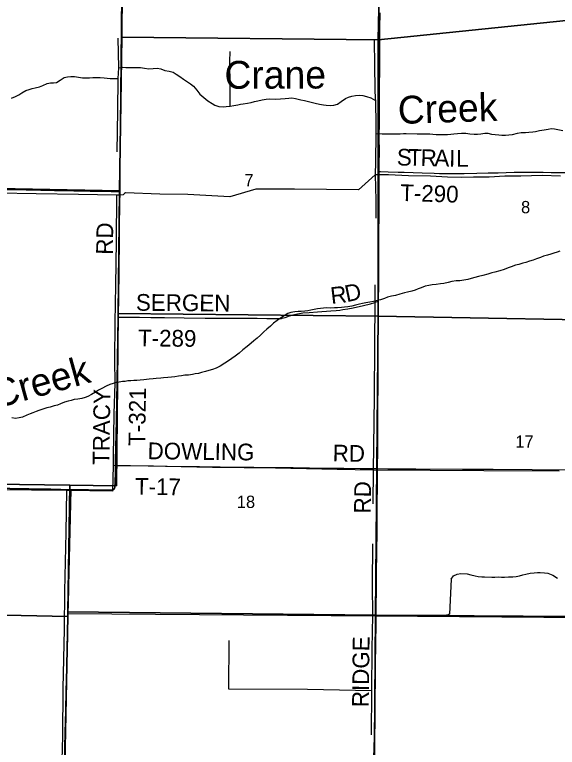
# Model space of a CAD drawing. Extents: x 1443599 to 1910620, y 1028088 to 1361369.
# Drawn here: x 1684560 to 1694297, y 1263955 to 1277115 of the extents above; entities that cross this region are included whole.
import ezdxf

# ---------------------------------------------------------------- set-up
doc = ezdxf.new("R2010")
doc.units = 0
for name, color, linetype in [('GM_X_County_Road', 7, 'Continuous'), ('GM_X_County_Road_Text', 7, 'Continuous'), ('GM_X_Minor_River', 7, 'Continuous'), ('GM_X_Minor_River_Text', 7, 'Continuous'), ('GM_X_Section', 7, 'Continuous'), ('GM_X_Section_Text', 7, 'Continuous'), ('GM_X_Township', 7, 'Continuous'), ('GM_X_Township_Road', 7, 'Continuous'), ('GM_X_Township_Road_Text', 7, 'Continuous')]:
    doc.layers.add(name, color=color, linetype=linetype)

msp = doc.modelspace()

# ---------------------------------------------------------------- linework, layer by layer
at = {"layer": 'GM_X_County_Road'}
for points in [[(1691102, 1274298), (1691102, 1274312), (1691102, 1274431), (1691104, 1274660), (1691103, 1274907), (1691104, 1275192), (1691106, 1275294), (1691107, 1275594), (1691109, 1275826), (1691110, 1276138), (1691111, 1276466), (1691112, 1276611), (1691114, 1276873), (1691121, 1277149)], [(1691089, 1271971), (1691089, 1272027), (1691092, 1272228), (1691095, 1272779), (1691096, 1273180), (1691098, 1273534), (1691102, 1273941), (1691102, 1274099), (1691102, 1274214), (1691102, 1274298)], [(1691071, 1268962), (1691074, 1269306), (1691075, 1269516), (1691075, 1269657), (1691078, 1269982), (1691079, 1270209), (1691080, 1270333), (1691081, 1270576), (1691081, 1270681), (1691084, 1271046), (1691085, 1271338), (1691087, 1271581), (1691087, 1271765), (1691089, 1271935), (1691089, 1271971)], [(1691047, 1266280), (1691049, 1266500), (1691054, 1266766), (1691055, 1266979), (1691055, 1267091), (1691058, 1267452), (1691063, 1267839), (1691065, 1268073), (1691066, 1268270), (1691071, 1268716), (1691071, 1268929), (1691071, 1268962)], [(1691002, 1263739), (1691011, 1263985), (1691023, 1264231), (1691027, 1264327), (1691028, 1264461), (1691031, 1264855), (1691034, 1265151), (1691035, 1265400), (1691040, 1265850), (1691045, 1266139), (1691046, 1266267), (1691047, 1266280)]]:
    msp.add_lwpolyline(points, dxfattribs=at)
at = {"layer": 'GM_X_Minor_River'}
for points in [[(1686413, 1276694), (1686422, 1276162), (1686410, 1275967), (1686406, 1275389), (1686395, 1274651)], [(1691008, 1276649), (1691019, 1276207), (1691023, 1275769), (1691030, 1275608), (1691037, 1275576), (1691042, 1275122), (1691038, 1274983), (1691036, 1274470), (1691031, 1274239), (1691038, 1273785), (1691039, 1273462)], [(1688427, 1275470), (1688425, 1275841), (1688421, 1276273), (1688429, 1276456)], [(1686422, 1276162), (1686492, 1276172), (1686554, 1276166), (1686622, 1276164), (1686688, 1276164), (1686763, 1276166), (1686819, 1276163), (1686889, 1276152), (1686968, 1276142), (1687045, 1276146), (1687117, 1276152), (1687181, 1276140), (1687256, 1276112), (1687332, 1276102), (1687402, 1276084), (1687455, 1276048), (1687522, 1276002), (1687589, 1275958), (1687661, 1275909), (1687714, 1275872), (1687767, 1275828), (1687827, 1275756), (1687882, 1275688), (1687952, 1275628), (1688024, 1275568), (1688101, 1275517), (1688154, 1275490), (1688224, 1275468), (1688302, 1275459), (1688354, 1275464), (1688427, 1275470), (1688495, 1275486), (1688562, 1275498), (1688612, 1275507), (1688662, 1275513), (1688739, 1275525), (1688803, 1275535), (1688862, 1275554), (1688924, 1275568), (1689003, 1275588), (1689074, 1275598), (1689124, 1275601), (1689240, 1275597), (1689328, 1275601), (1689415, 1275612), (1689477, 1275618), (1689531, 1275619), (1689601, 1275607), (1689693, 1275586), (1689758, 1275572), (1689810, 1275559), (1689953, 1275523), (1690029, 1275508), (1690099, 1275496), (1690151, 1275491), (1690227, 1275483), (1690289, 1275489), (1690354, 1275509), (1690419, 1275553), (1690495, 1275607), (1690550, 1275634), (1690612, 1275650), (1690677, 1275662), (1690741, 1275671), (1690807, 1275665), (1690875, 1275643), (1690948, 1275620), (1691037, 1275576)], [(1684504, 1275613), (1684577, 1275645), (1684634, 1275677), (1684687, 1275708), (1684761, 1275750), (1684819, 1275768), (1684876, 1275787), (1684928, 1275803), (1685007, 1275819), (1685068, 1275843), (1685141, 1275877), (1685201, 1275888), (1685258, 1275888), (1685308, 1275899), (1685375, 1275941), (1685447, 1275987), (1685509, 1275999), (1685567, 1276002), (1685634, 1276002), (1685708, 1275994), (1685777, 1275982), (1685829, 1275978), (1685900, 1275980), (1685962, 1275986), (1686024, 1275989), (1686092, 1275985), (1686164, 1275981), (1686220, 1275975), (1686272, 1275969), (1686336, 1275968), (1686410, 1275967)], [(1691038, 1274983), (1691154, 1274976), (1691218, 1274972), (1691283, 1274972), (1691345, 1274975), (1691395, 1274973), (1691475, 1274977), (1691537, 1274979), (1691587, 1274980), (1691780, 1274974), (1691834, 1274975), (1691884, 1274975), (1691952, 1274977), (1692010, 1274974), (1692062, 1274968), (1692122, 1274962), (1692190, 1274962), (1692272, 1274962), (1692325, 1274963), (1692389, 1274969), (1692441, 1274973), (1692506, 1274982), (1692576, 1274986), (1692656, 1274989), (1692728, 1274973), (1692806, 1274969), (1692866, 1274971), (1692926, 1274977), (1692995, 1274986), (1693053, 1274984), (1693117, 1274970), (1693182, 1274960), (1693248, 1274954), (1693304, 1274951), (1693368, 1274951), (1693425, 1274955), (1693491, 1274965), (1693582, 1274989), (1693646, 1274997), (1693723, 1275001), (1693785, 1275007), (1693855, 1275009), (1693908, 1275018), (1693976, 1275032), (1694059, 1275049), (1694131, 1275061), (1694184, 1275068), (1694249, 1275062), (1694396, 1275036)], [(1694355, 1274215), (1694024, 1274225), (1693640, 1274214), (1693354, 1274216), (1693072, 1274194), (1692790, 1274194), (1692579, 1274192), (1692327, 1274198), (1692023, 1274214), (1691626, 1274222), (1691266, 1274238), (1691031, 1274239), (1690729, 1273971), (1689581, 1273979), (1688889, 1273983), (1688422, 1273844), (1687668, 1273882), (1687165, 1273892), (1686546, 1273914), (1686532, 1273900), (1686507, 1273881), (1686459, 1273870), (1686387, 1273872), (1685704, 1273886), (1684948, 1273897), (1684251, 1273909)], [(1686387, 1273872), (1686379, 1273039), (1686367, 1272257), (1686360, 1271584), (1686354, 1270902), (1686355, 1270497), (1686339, 1269945), (1686329, 1269174), (1686328, 1269016), (1686317, 1268554), (1685494, 1268568), (1684861, 1268574), (1684292, 1268578)], [(1694343, 1272867), (1694293, 1272850), (1694236, 1272834), (1694179, 1272814), (1694119, 1272795), (1694048, 1272775), (1693993, 1272755), (1693926, 1272728), (1693862, 1272706), (1693799, 1272686), (1693734, 1272664), (1693676, 1272649), (1693605, 1272629), (1693548, 1272613), (1693467, 1272587), (1693417, 1272568), (1693342, 1272540), (1693265, 1272513), (1693178, 1272491), (1693120, 1272475), (1693051, 1272456), (1692958, 1272433), (1692883, 1272411), (1692815, 1272393), (1692748, 1272375), (1692693, 1272360), (1692621, 1272346), (1692548, 1272336), (1692480, 1272332), (1692402, 1272321), (1692341, 1272306), (1692262, 1272288), (1692198, 1272280), (1692121, 1272268), (1692051, 1272260), (1691991, 1272252), (1691926, 1272238), (1691853, 1272208), (1691803, 1272189), (1691746, 1272169), (1691685, 1272148), (1691606, 1272129), (1691552, 1272116), (1691469, 1272094), (1691394, 1272072), (1691320, 1272058), (1691249, 1272040), (1691198, 1272014), (1691126, 1271996), (1691069, 1271983), (1690998, 1271965), (1690932, 1271951), (1690863, 1271937), (1690803, 1271929), (1690749, 1271918), (1690678, 1271898), (1690611, 1271882), (1690537, 1271870), (1690480, 1271862), (1690424, 1271855), (1690352, 1271849), (1690300, 1271847), (1690229, 1271845), (1690163, 1271847), (1690099, 1271845), (1690049, 1271840), (1689992, 1271830), (1689932, 1271817), (1689875, 1271807), (1689819, 1271798), (1689769, 1271790), (1689702, 1271784), (1689648, 1271781), (1689588, 1271779), (1689518, 1271767), (1689463, 1271746), (1689394, 1271708), (1689328, 1271662), (1689273, 1271623), (1689205, 1271573), (1689152, 1271522), (1689084, 1271464), (1689033, 1271417), (1688969, 1271357), (1688909, 1271303), (1688854, 1271258), (1688802, 1271213), (1688731, 1271157), (1688653, 1271095), (1688587, 1271033), (1688519, 1270984), (1688454, 1270940), (1688398, 1270900), (1688331, 1270853), (1688249, 1270804), (1688174, 1270768), (1688109, 1270741), (1688047, 1270721), (1687986, 1270705), (1687913, 1270687), (1687859, 1270672)], [(1691025, 1272262), (1691020, 1271963), (1691014, 1271178), (1691008, 1270253), (1690998, 1269358), (1690990, 1268932), (1690987, 1268330)], [(1687859, 1270672), (1687800, 1270664), (1687748, 1270651), (1687678, 1270641), (1687615, 1270637), (1687553, 1270629), (1687501, 1270622), (1687434, 1270610), (1687372, 1270606), (1687308, 1270598), (1687231, 1270592), (1687181, 1270589), (1687097, 1270582), (1687046, 1270575), (1686972, 1270567), (1686877, 1270556), (1686809, 1270548), (1686753, 1270545), (1686701, 1270543), (1686642, 1270538), (1686592, 1270536), (1686542, 1270529), (1686492, 1270525), (1686435, 1270516), (1686383, 1270506), (1686328, 1270491), (1686266, 1270475), (1686201, 1270443), (1686123, 1270399), (1686062, 1270368), (1686009, 1270336), (1685936, 1270294), (1685875, 1270255), (1685824, 1270239), (1685767, 1270220), (1685693, 1270206), (1685627, 1270200), (1685572, 1270184), (1685522, 1270173), (1685455, 1270153), (1685380, 1270125), (1685327, 1270104), (1685271, 1270090), (1685196, 1270066), (1685135, 1270056), (1685065, 1270032), (1684996, 1270006), (1684943, 1269987), (1684888, 1269964), (1684836, 1269944), (1684781, 1269923), (1684702, 1269885), (1684643, 1269873), (1684577, 1269863), (1684511, 1269873)], [(1694329, 1268913), (1692978, 1268921), (1692016, 1268925), (1690990, 1268932), (1690345, 1268943), (1689243, 1268968), (1688107, 1268983), (1687264, 1269001), (1686328, 1269016)], [(1685371, 1261652), (1685390, 1262605), (1685402, 1263293), (1685422, 1264159), (1685431, 1265010), (1685453, 1266080), (1685460, 1266760), (1685484, 1267815), (1685494, 1268568)], [(1690978, 1267608), (1690976, 1266873), (1690978, 1266323), (1690969, 1265723), (1690965, 1264972), (1690959, 1264183)], [(1692394, 1266977), (1692431, 1267038), (1692498, 1267064), (1692567, 1267076), (1692677, 1267073), (1692745, 1267055), (1692822, 1267033), (1692878, 1267021), (1692940, 1267015), (1692992, 1267016), (1693124, 1267012), (1693178, 1267012), (1693236, 1267015), (1693293, 1267013), (1693351, 1267013), (1693421, 1267015), (1693497, 1267017), (1693561, 1267026), (1693616, 1267038), (1693681, 1267052), (1693733, 1267067), (1693812, 1267083), (1693882, 1267091), (1693942, 1267093), (1693992, 1267093), (1694068, 1267089), (1694124, 1267082), (1694214, 1267050), (1694300, 1266991)], [(1692394, 1266977), (1692362, 1266349)], [(1692362, 1266349), (1692334, 1266330), (1692307, 1266329), (1691339, 1266326), (1690978, 1266323), (1690340, 1266321), (1689906, 1266329), (1689733, 1266326)], [(1690965, 1264972), (1689812, 1264995), (1688405, 1265001), (1688406, 1265875)]]:
    msp.add_lwpolyline(points, dxfattribs=at)
at = {"layer": 'GM_X_Section'}
for points in [[(1686552, 1282041), (1691196, 1282012), (1691081, 1276661), (1686483, 1276713), (1686501, 1279254)], [(1691196, 1282012), (1691434, 1282009), (1696492, 1281953), (1696403, 1277013), (1694454, 1277013), (1691081, 1276661)], [(1681183, 1279347), (1686501, 1279254), (1686483, 1276713), (1686441, 1273950), (1681125, 1274050)], [(1696403, 1277013), (1696362, 1271606), (1691085, 1271702), (1691081, 1276661), (1694454, 1277013)], [(1686483, 1276713), (1691081, 1276661), (1691085, 1271702), (1686419, 1271747), (1686441, 1273950)], [(1681125, 1274050), (1686441, 1273950), (1686419, 1271747), (1686387, 1268652), (1685551, 1268662), (1681025, 1268727)], [(1686419, 1271747), (1691085, 1271702), (1691034, 1266328), (1685514, 1266391), (1685551, 1268662), (1686387, 1268652)], [(1691085, 1271702), (1696362, 1271606), (1696341, 1266293), (1691034, 1266328)], [(1680259, 1268742), (1681025, 1268727), (1685551, 1268662), (1685514, 1266391), (1685513, 1266305), (1680206, 1266419)], [(1685513, 1266305), (1685409, 1261011), (1680077, 1261110), (1680206, 1266419)], [(1685514, 1266391), (1691034, 1266328), (1690993, 1260950), (1685409, 1261011), (1685513, 1266305)], [(1696341, 1266293), (1696328, 1260919), (1690993, 1260950), (1691034, 1266328)]]:
    msp.add_lwpolyline(points, close=True, dxfattribs=at)
at = {"layer": 'GM_X_Township'}
for points in [[(1686497, 1279246), (1686440, 1273924), (1686413, 1271686), (1686370, 1269012), (1686349, 1268602), (1686313, 1268577), (1685567, 1268581), (1684194, 1268613), (1682569, 1268646), (1681034, 1268678), (1675610, 1268754), (1673997, 1268769), (1669507, 1268826), (1668947, 1268831), (1667834, 1268842), (1667637, 1268844), (1667011, 1268849)], [(1686497, 1279246), (1686440, 1273924), (1686413, 1271686), (1686370, 1269012), (1686349, 1268602), (1686313, 1268577), (1685567, 1268581), (1685517, 1266361), (1691028, 1266317), (1696325, 1266276)], [(1669283, 1250871), (1669367, 1256110), (1669431, 1261424), (1669507, 1268826), (1673997, 1268769), (1675610, 1268754), (1681034, 1268678), (1682569, 1268646), (1684194, 1268613), (1685567, 1268581), (1685517, 1266361), (1691028, 1266317), (1696325, 1266276)]]:
    msp.add_lwpolyline(points, dxfattribs=at)
at = {"layer": 'GM_X_Township_Road'}
for points in [[(1686451, 1273936), (1686452, 1274142), (1686452, 1274307), (1686455, 1274799), (1686459, 1275062), (1686463, 1275308), (1686466, 1275505), (1686474, 1275949), (1686483, 1276458), (1686489, 1276950), (1686491, 1277180), (1686496, 1277607), (1686499, 1277804), (1686501, 1277968), (1686507, 1278428), (1686512, 1278773), (1686515, 1278904), (1686521, 1279216), (1686522, 1279265)], [(1691102, 1274298), (1691125, 1274297), (1691263, 1274292), (1691443, 1274287), (1691551, 1274285), (1691870, 1274275), (1692086, 1274268), (1692181, 1274265), (1692349, 1274264), (1692467, 1274263), (1692562, 1274262), (1692628, 1274263), (1692854, 1274268), (1693058, 1274272), (1693238, 1274276), (1693520, 1274284), (1693622, 1274285), (1693724, 1274285), (1693786, 1274285), (1693885, 1274286), (1694043, 1274284), (1694186, 1274283), (1694561, 1274283)], [(1683406, 1273992), (1683569, 1273988), (1683864, 1273983), (1684061, 1273978), (1684389, 1273976), (1684766, 1273968), (1685029, 1273961), (1685275, 1273957), (1685619, 1273950), (1685915, 1273944), (1686292, 1273937), (1686391, 1273936), (1686451, 1273936)], [(1686422, 1271684), (1686433, 1272468), (1686435, 1272648), (1686440, 1272960), (1686444, 1273305), (1686450, 1273716), (1686451, 1273936)], [(1686422, 1271684), (1686460, 1271684), (1686798, 1271681), (1687005, 1271678), (1687248, 1271676), (1687602, 1271671), (1687976, 1271665), (1688200, 1271663), (1688344, 1271664), (1688515, 1271664), (1688912, 1271663), (1689086, 1271660), (1689280, 1271656), (1689319, 1271658), (1689345, 1271660), (1689360, 1271662), (1689381, 1271667), (1689415, 1271677), (1689493, 1271703), (1689558, 1271725), (1689581, 1271732), (1689606, 1271738), (1689635, 1271744), (1689670, 1271750), (1689732, 1271758), (1689847, 1271768), (1689994, 1271779), (1690236, 1271797), (1690331, 1271803), (1690396, 1271810), (1690449, 1271817), (1690539, 1271832), (1690636, 1271852), (1690818, 1271893), (1690942, 1271924), (1691021, 1271947), (1691049, 1271957), (1691089, 1271971)], [(1686372, 1269020), (1686372, 1269102), (1686378, 1269348), (1686382, 1269578), (1686387, 1269824), (1686398, 1270514), (1686403, 1270793), (1686409, 1271072), (1686414, 1271335), (1686422, 1271663), (1686422, 1271684)], [(1686342, 1268590), (1686347, 1268594), (1686352, 1268600), (1686354, 1268605), (1686357, 1268613), (1686359, 1268621), (1686361, 1268628), (1686362, 1268637), (1686363, 1268643), (1686366, 1268675), (1686368, 1268724), (1686371, 1268938), (1686372, 1269020)], [(1686372, 1269020), (1686415, 1269019), (1686444, 1269018), (1687052, 1269010), (1687295, 1269007), (1687879, 1269000), (1688618, 1268990), (1688854, 1268988), (1689557, 1268979), (1690144, 1268972), (1690466, 1268969), (1690761, 1268965), (1691071, 1268962)], [(1691071, 1268962), (1691257, 1268960), (1691388, 1268959), (1691543, 1268958), (1691756, 1268957), (1692593, 1268954), (1693148, 1268950), (1693844, 1268946), (1694625, 1268940), (1695299, 1268936), (1696337, 1268931)], [(1684208, 1268612), (1684242, 1268612), (1684603, 1268606), (1684817, 1268602), (1685211, 1268596), (1685566, 1268589)], [(1685522, 1266339), (1685531, 1266790), (1685539, 1267192), (1685553, 1267898), (1685563, 1268390), (1685566, 1268554), (1685566, 1268589)], [(1685566, 1268589), (1685720, 1268587), (1685884, 1268584), (1686065, 1268581), (1686213, 1268577), (1686262, 1268577), (1686278, 1268578), (1686294, 1268579), (1686310, 1268581), (1686318, 1268582), (1686327, 1268583), (1686333, 1268585), (1686337, 1268587), (1686342, 1268590)], [(1685402, 1260985), (1685405, 1261071), (1685408, 1261169), (1685407, 1261202), (1685408, 1261227), (1685412, 1261366), (1685418, 1261670), (1685428, 1262236), (1685433, 1262523), (1685443, 1263024), (1685453, 1263623), (1685458, 1263812), (1685461, 1263959), (1685466, 1264222), (1685472, 1264427), (1685477, 1264607), (1685487, 1264985), (1685495, 1265313), (1685503, 1265567), (1685513, 1265928), (1685516, 1266052), (1685520, 1266257), (1685522, 1266339)]]:
    msp.add_lwpolyline(points, dxfattribs=at)

# ---------------------------------------------------------------- texts
at = {"layer": 'GM_X_County_Road_Text'}
for s, rotation, p in [('RD', 89.5126, (1690950, 1268155)), ('RIDGE', 89.3516, (1690914, 1264676))]:
    msp.add_text(s, height=300, rotation=rotation, dxfattribs=at).set_placement(p)
at = {"layer": 'GM_X_Minor_River_Text'}
for s, rotation, p in [('Crane', 0.1965, (1688325, 1275783)), ('Creek', 1.8544, (1691443, 1275151)), ('Creek', 15.5218, (1684232, 1270039))]:
    msp.add_text(s, height=500.3, rotation=rotation, dxfattribs=at).set_placement(p)
at = {"layer": 'GM_X_Section_Text'}
for s, p in [('7', (1688683, 1274033)), ('8', (1693646, 1273548)), ('17', (1693543, 1269336)), ('18', (1688546, 1268255))]:
    msp.add_text(s, height=221, rotation=0, dxfattribs=at).set_placement(p)
at = {"layer": 'GM_X_Township_Road_Text'}
for s, rotation, p in [('S', 358.755, (1691415, 1274407)), ('T', 358.7567, (1691618, 1274403)), ('R', 358.7549, (1691842, 1274398)), ('A', 358.7595, (1692089, 1274393)), ('I', 358.8542, (1692353, 1274387)), ('L', 0.0066, (1692483, 1274384)), ('T-290', 358.3195, (1691474, 1273769)), ('RD', 89.0166, (1686321, 1272801)), ('R', 6.638, (1690244, 1271917)), ('D', 11.8405, (1690518, 1271950)), ('SERGEN', 359.4713, (1686735, 1271798)), ('T-289', 359.4394, (1686772, 1271159)), ('TRACY', 89.1869, (1686259, 1269027)), ('T-321', 89.1553, (1686902, 1269369)), ('DOWLING', 359.2823, (1686944, 1269132)), ('RD', 359.0164, (1690264, 1269092)), ('T-17', 359.2957, (1686717, 1268493))]:
    msp.add_text(s, height=300, rotation=rotation, dxfattribs=at).set_placement(p)

doc.saveas('drawing.dxf')
